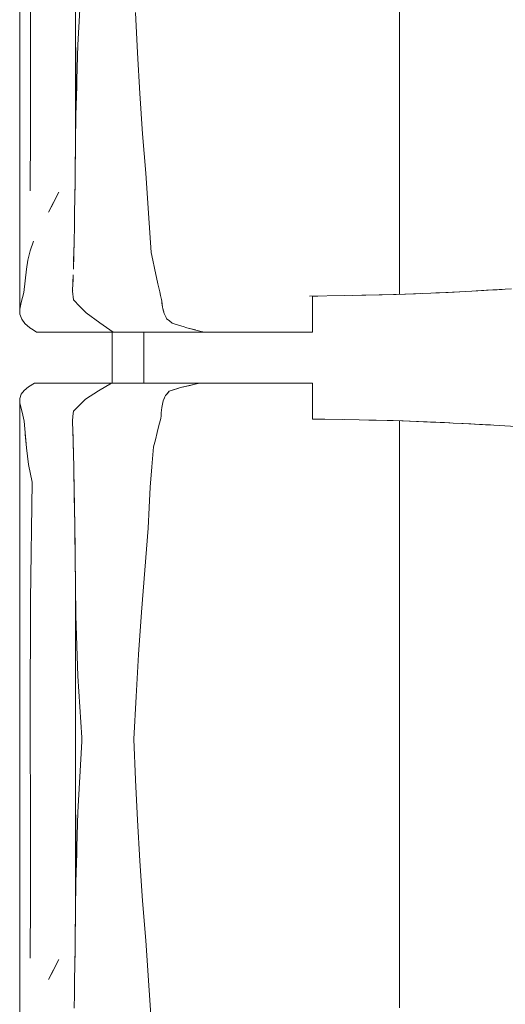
# Model space of a CAD drawing. Header units: millimetres. Extents: x -261 to 187, y -214 to 106.
# Tile 840 of 1056: x -201.013 to -200.632, y 9.141 to 9.912. Entities that reach past the tile are written whole.
import ezdxf

# ---------------------------------------------------------------- set-up
doc = ezdxf.new("R2010")
doc.units = ezdxf.units.MM
doc.header["$LTSCALE"] = 0.005
doc.header["$MEASUREMENT"] = 0
doc.layers.add('IFC-Elemento de mobília-Contorno', color=9, linetype='Continuous', lineweight=5)
doc.layers.add('IFC-Laje-Contorno', color=9, linetype='Continuous', lineweight=5)

msp = doc.modelspace()

# ---------------------------------------------------------------- linework, layer by layer
at = {"layer": 'IFC-Elemento de mobília-Contorno', "lineweight": 5}
for p, q in [((-200.96901, 9.81062), (-200.96901, 10.07174)), ((-201.01274, 10.06299), (-201.01273, 9.85305)), ((-201.00444, 9.96616), (-201.00424, 9.87802)), ((-200.71487, 9.89658), (-200.71487, 9.93405)), ((-200.96704, 9.89245), (-200.96556, 9.9201)), ((-200.92192, 9.91772), (-200.92048, 9.8862)), ((-200.9687, 9.83742), (-200.9687, 9.89028)), ((-200.96787, 9.86493), (-200.96704, 9.89245)), ((-200.71491, 9.8475), (-200.71487, 9.89658)), ((-200.92048, 9.8862), (-200.9185, 9.85433)), ((-201.00424, 9.87802), (-201.00421, 9.82475)), ((-200.9687, 9.83742), (-200.96801, 9.86014)), ((-200.96801, 9.86014), (-200.96787, 9.86493)), ((-201.01273, 9.85305), (-201.01265, 9.68543)), ((-200.9185, 9.85433), (-200.91632, 9.82281)), ((-200.71491, 9.8475), (-200.71487, 9.81548)), ((-200.96894, 9.81595), (-200.9687, 9.83742)), ((-201.00464, 9.77795), (-201.00421, 9.82475)), ((-200.91632, 9.82281), (-200.9139, 9.79191)), ((-200.96921, 9.79391), (-200.96894, 9.81595)), ((-200.71487, 9.78102), (-200.71487, 9.81548)), ((-200.96921, 9.79456), (-200.96901, 9.81062)), ((-200.96933, 9.78431), (-200.96921, 9.79456)), ((-200.96924, 9.79161), (-200.96921, 9.79391)), ((-200.9139, 9.79191), (-200.91165, 9.76041)), ((-200.96949, 9.7725), (-200.96933, 9.78431)), ((-200.99004, 9.76125), (-200.98206, 9.77697)), ((-200.98605, 9.76911), (-200.98206, 9.77697)), ((-200.96948, 9.77279), (-200.9694, 9.77944)), ((-200.71487, 9.78102), (-200.71486, 9.73911)), ((-200.99004, 9.76125), (-200.98605, 9.76911)), ((-200.96964, 9.7607), (-200.96949, 9.7725)), ((-200.96953, 9.76928), (-200.96948, 9.77279)), ((-200.96982, 9.74979), (-200.96964, 9.7607)), ((-200.91165, 9.76041), (-200.91071, 9.74509)), ((-200.96987, 9.74685), (-200.96978, 9.75191)), ((-200.96978, 9.75191), (-200.9697, 9.75731)), ((-200.97001, 9.73887), (-200.96982, 9.74979)), ((-200.91071, 9.74509), (-200.90978, 9.72977)), ((-201.0044, 9.731), (-201.0019, 9.73849)), ((-200.97031, 9.72773), (-200.97001, 9.73887)), ((-200.97017, 9.73123), (-200.97008, 9.73624)), ((-200.71487, 9.69703), (-200.71486, 9.73911)), ((-201.00628, 9.72368), (-201.0044, 9.731)), ((-200.97062, 9.71658), (-200.97031, 9.72773)), ((-200.97046, 9.72241), (-200.97017, 9.73123)), ((-200.90978, 9.72977), (-200.90845, 9.7236)), ((-201.00746, 9.71658), (-201.00628, 9.72368)), ((-200.90845, 9.7236), (-200.90711, 9.71743)), ((-201.00849, 9.70747), (-201.00746, 9.71658)), ((-200.971, 9.70584), (-200.97078, 9.71232)), ((-200.90711, 9.71743), (-200.90445, 9.7051)), ((-201.00952, 9.69837), (-201.00849, 9.70747)), ((-200.97122, 9.69936), (-200.971, 9.70584)), ((-200.97121, 9.7006), (-200.97091, 9.70859)), ((-200.97091, 9.70859), (-200.97086, 9.71004)), ((-200.90445, 9.7051), (-200.90371, 9.70206)), ((-201.01056, 9.69444), (-201.00952, 9.69837)), ((-200.97122, 9.69936), (-200.97065, 9.69264)), ((-200.97121, 9.7006), (-200.97119, 9.70031)), ((-200.90371, 9.70206), (-200.90298, 9.69903)), ((-200.90298, 9.69903), (-200.90225, 9.696)), ((-200.73102, 9.69654), (-200.71752, 9.69694)), ((-200.71957, 9.69688), (-200.71805, 9.69693)), ((-200.71805, 9.69693), (-200.71025, 9.69718)), ((-200.71752, 9.69694), (-200.70403, 9.69734)), ((-200.71025, 9.69718), (-200.70245, 9.69744)), ((-200.70403, 9.69734), (-200.69046, 9.69791)), ((-200.70245, 9.69744), (-200.69868, 9.69756)), ((-200.69046, 9.69791), (-200.67689, 9.69849)), ((-200.68649, 9.69808), (-200.67865, 9.69845)), ((-200.67865, 9.69845), (-200.6682, 9.69894)), ((-200.67689, 9.69849), (-200.66292, 9.69922)), ((-200.66292, 9.69922), (-200.64895, 9.69994)), ((-200.65477, 9.69964), (-200.64667, 9.70009)), ((-200.64895, 9.69994), (-200.64168, 9.70035)), ((-200.64667, 9.70009), (-200.63846, 9.70054)), ((-200.64667, 9.70009), (-200.63867, 9.70053)), ((-200.64168, 9.70035), (-200.62717, 9.70118)), ((-200.64168, 9.70035), (-200.63443, 9.70076)), ((-200.63867, 9.70053), (-200.63598, 9.70067)), ((-201.01265, 9.68543), (-201.0116, 9.69051)), ((-201.0116, 9.69051), (-201.01056, 9.69444)), ((-200.97065, 9.69264), (-200.96561, 9.68751)), ((-200.90225, 9.696), (-200.90151, 9.69296)), ((-200.90151, 9.69296), (-200.90135, 9.69147)), ((-200.90135, 9.69147), (-200.90085, 9.68699)), ((-200.90135, 9.69147), (-200.90118, 9.68998)), ((-200.90135, 9.69147), (-200.90101, 9.68848)), ((-200.90118, 9.68998), (-200.90101, 9.68848)), ((-200.7855, 9.69562), (-200.75807, 9.69603)), ((-200.78305, 9.69542), (-200.78087, 9.69542)), ((-200.78305, 9.68063), (-200.78305, 9.69542)), ((-200.78087, 9.69542), (-200.77889, 9.69542)), ((-200.75817, 9.69602), (-200.74454, 9.69629)), ((-200.75156, 9.69615), (-200.74145, 9.69635)), ((-200.74454, 9.69629), (-200.73102, 9.69654)), ((-200.74145, 9.69635), (-200.72848, 9.69661)), ((-201.01265, 9.68543), (-201.0125, 9.68132)), ((-201.0125, 9.68132), (-201.01113, 9.6776)), ((-200.96561, 9.68751), (-200.96056, 9.68238)), ((-200.96056, 9.68238), (-200.95002, 9.67454)), ((-200.90101, 9.68848), (-200.90085, 9.68699)), ((-200.90085, 9.68699), (-200.9005, 9.68573)), ((-200.9005, 9.68573), (-200.89982, 9.68322)), ((-200.9005, 9.68573), (-200.90016, 9.68448)), ((-200.90016, 9.68448), (-200.89948, 9.68196)), ((-200.89948, 9.68196), (-200.89899, 9.68093)), ((-201.01113, 9.6776), (-201.00864, 9.67405)), ((-201.00864, 9.67405), (-201.0048, 9.67065)), ((-200.95002, 9.67454), (-200.93951, 9.66737)), ((-200.89899, 9.68093), (-200.8985, 9.67991)), ((-200.8985, 9.67991), (-200.89801, 9.67888)), ((-200.89801, 9.67888), (-200.89752, 9.67785)), ((-200.89752, 9.67785), (-200.89642, 9.67695)), ((-200.89642, 9.67695), (-200.89531, 9.67606)), ((-200.89531, 9.67606), (-200.8931, 9.67426)), ((-200.8931, 9.67426), (-200.8874, 9.67251)), ((-200.78305, 9.66737), (-200.78305, 9.68063)), ((-201.0048, 9.67065), (-201.00214, 9.66901)), ((-201.00214, 9.66901), (-200.99948, 9.66737)), ((-200.99948, 9.66737), (-200.93951, 9.66737)), ((-200.93951, 9.66737), (-200.89824, 9.66737)), ((-200.91528, 9.6273), (-200.91528, 9.66737)), ((-200.89824, 9.66737), (-200.86818, 9.66737)), ((-200.8874, 9.67251), (-200.88454, 9.67162)), ((-200.88454, 9.67162), (-200.8817, 9.67074)), ((-200.8817, 9.67074), (-200.87156, 9.66821)), ((-200.8817, 9.67074), (-200.87494, 9.66906)), ((-200.8817, 9.67074), (-200.87831, 9.6699)), ((-200.87831, 9.6699), (-200.87494, 9.66906)), ((-200.87156, 9.66821), (-200.86818, 9.66737)), ((-200.86818, 9.66737), (-200.8662, 9.66737)), ((-200.8662, 9.66737), (-200.86424, 9.66737)), ((-200.86424, 9.66737), (-200.86231, 9.66737)), ((-200.86231, 9.66737), (-200.86039, 9.66737)), ((-200.86039, 9.66737), (-200.85847, 9.66737)), ((-200.85847, 9.66737), (-200.85655, 9.66737)), ((-200.85655, 9.66737), (-200.85462, 9.66737)), ((-200.85462, 9.66737), (-200.85267, 9.66737)), ((-200.85267, 9.66737), (-200.85069, 9.66737)), ((-200.85069, 9.66737), (-200.84868, 9.66737)), ((-200.84868, 9.66737), (-200.84662, 9.66737)), ((-200.84662, 9.66737), (-200.84452, 9.66737)), ((-200.84452, 9.66737), (-200.84236, 9.66737)), ((-200.84236, 9.66737), (-200.84018, 9.66737)), ((-200.84018, 9.66737), (-200.83798, 9.66737)), ((-200.83798, 9.66737), (-200.83579, 9.66737)), ((-200.83579, 9.66737), (-200.83364, 9.66737)), ((-200.83364, 9.66737), (-200.83154, 9.66737)), ((-200.83154, 9.66737), (-200.8295, 9.66737)), ((-200.8295, 9.66737), (-200.82756, 9.66737)), ((-200.82756, 9.66737), (-200.82573, 9.66737)), ((-200.82573, 9.66737), (-200.824, 9.66737)), ((-200.824, 9.66737), (-200.82234, 9.66737)), ((-200.82234, 9.66737), (-200.82072, 9.66737)), ((-200.82072, 9.66737), (-200.8191, 9.66737)), ((-200.8191, 9.66737), (-200.81744, 9.66737)), ((-200.81744, 9.66737), (-200.81573, 9.66737)), ((-200.81573, 9.66737), (-200.81391, 9.66737)), ((-200.81391, 9.66737), (-200.81197, 9.66737)), ((-200.81197, 9.66737), (-200.8099, 9.66737)), ((-200.8099, 9.66737), (-200.80771, 9.66737)), ((-200.80771, 9.66737), (-200.80542, 9.66737)), ((-200.80542, 9.66737), (-200.80305, 9.66737)), ((-200.80305, 9.66737), (-200.8006, 9.66737)), ((-200.8006, 9.66737), (-200.79809, 9.66737)), ((-200.79809, 9.66737), (-200.79553, 9.66737)), ((-200.79553, 9.66737), (-200.79295, 9.66737)), ((-200.79295, 9.66737), (-200.79037, 9.66737)), ((-200.79037, 9.66737), (-200.78784, 9.66737)), ((-200.78784, 9.66737), (-200.78539, 9.66737)), ((-200.78539, 9.66737), (-200.78305, 9.66737)), ((-201.00591, 9.62451), (-201.00104, 9.6273)), ((-201.00104, 9.6273), (-200.94079, 9.6273)), ((-200.9509, 9.62136), (-200.94079, 9.6273)), ((-200.94079, 9.6273), (-200.87164, 9.6273)), ((-200.92554, 9.6273), (-200.91528, 9.6273)), ((-200.88667, 9.62397), (-200.87164, 9.6273)), ((-200.8754, 9.62647), (-200.87164, 9.6273)), ((-200.87333, 9.6273), (-200.87032, 9.6273)), ((-200.87164, 9.6273), (-200.86966, 9.6273)), ((-200.87032, 9.6273), (-200.8675, 9.6273)), ((-200.86966, 9.6273), (-200.86769, 9.6273)), ((-200.86769, 9.6273), (-200.86573, 9.6273)), ((-200.86573, 9.6273), (-200.86379, 9.6273)), ((-200.86379, 9.6273), (-200.86188, 9.6273)), ((-200.86188, 9.6273), (-200.85997, 9.6273)), ((-200.85997, 9.6273), (-200.85807, 9.6273)), ((-200.85807, 9.6273), (-200.85616, 9.6273)), ((-200.85616, 9.6273), (-200.85424, 9.6273)), ((-200.85424, 9.6273), (-200.8523, 9.6273)), ((-200.8523, 9.6273), (-200.85033, 9.6273)), ((-200.85033, 9.6273), (-200.84832, 9.6273)), ((-200.84832, 9.6273), (-200.84627, 9.6273)), ((-200.84627, 9.6273), (-200.84418, 9.6273)), ((-200.84418, 9.6273), (-200.84203, 9.6273)), ((-200.84203, 9.6273), (-200.83986, 9.6273)), ((-200.83986, 9.6273), (-200.83768, 9.6273)), ((-200.83768, 9.6273), (-200.83551, 9.6273)), ((-200.83551, 9.6273), (-200.83338, 9.6273)), ((-200.83338, 9.6273), (-200.83129, 9.6273)), ((-200.83129, 9.6273), (-200.82929, 9.6273)), ((-200.82929, 9.6273), (-200.82737, 9.6273)), ((-200.82737, 9.6273), (-200.82556, 9.6273)), ((-200.82556, 9.6273), (-200.82386, 9.6273)), ((-200.82386, 9.6273), (-200.82221, 9.6273)), ((-200.82221, 9.6273), (-200.8206, 9.6273)), ((-200.8206, 9.6273), (-200.81899, 9.6273)), ((-200.81899, 9.6273), (-200.81735, 9.6273)), ((-200.81735, 9.6273), (-200.81564, 9.6273)), ((-200.81564, 9.6273), (-200.81383, 9.6273)), ((-200.81383, 9.6273), (-200.8119, 9.6273)), ((-200.8119, 9.6273), (-200.80984, 9.6273)), ((-200.80984, 9.6273), (-200.80766, 9.6273)), ((-200.80766, 9.6273), (-200.80539, 9.6273)), ((-200.80539, 9.6273), (-200.80303, 9.6273)), ((-200.80303, 9.6273), (-200.8006, 9.6273)), ((-200.8006, 9.6273), (-200.79811, 9.6273)), ((-200.79811, 9.6273), (-200.79557, 9.6273)), ((-200.79557, 9.6273), (-200.79301, 9.6273)), ((-200.79301, 9.6273), (-200.79044, 9.6273)), ((-200.79044, 9.6273), (-200.78793, 9.6273)), ((-200.78793, 9.6273), (-200.78549, 9.6273)), ((-200.78549, 9.6273), (-200.78317, 9.6273)), ((-200.78317, 9.61404), (-200.78317, 9.6273)), ((-201.01149, 9.6186), (-201.0093, 9.62164)), ((-201.0093, 9.62164), (-201.00591, 9.62451)), ((-200.96105, 9.61469), (-200.9509, 9.62136)), ((-200.89769, 9.61847), (-200.89544, 9.62112)), ((-200.89694, 9.61935), (-200.89619, 9.62024)), ((-200.89619, 9.62024), (-200.89544, 9.62112)), ((-200.89544, 9.62112), (-200.88667, 9.62397)), ((-200.89544, 9.62112), (-200.88886, 9.62326)), ((-200.89544, 9.62112), (-200.89325, 9.62183)), ((-200.89325, 9.62183), (-200.88886, 9.62326)), ((-200.88886, 9.62326), (-200.88667, 9.62397)), ((-200.88667, 9.62397), (-200.87915, 9.62563)), ((-200.87915, 9.62563), (-200.8754, 9.62647)), ((-201.01274, 9.46185), (-201.01264, 9.61528)), ((-201.01264, 9.61528), (-201.01149, 9.6186)), ((-201.01264, 9.61528), (-201.01255, 9.61158)), ((-200.97065, 9.60544), (-200.96105, 9.61469)), ((-200.90072, 9.61084), (-200.90017, 9.6135)), ((-200.90017, 9.6135), (-200.89887, 9.61656)), ((-200.90017, 9.6135), (-200.89931, 9.61554)), ((-200.90017, 9.6135), (-200.89974, 9.61452)), ((-200.89974, 9.61452), (-200.89931, 9.61554)), ((-200.89887, 9.61656), (-200.89844, 9.61758)), ((-200.89844, 9.61758), (-200.89769, 9.61847)), ((-200.89769, 9.61847), (-200.89694, 9.61935)), ((-200.78317, 9.59925), (-200.78317, 9.61404)), ((-201.01255, 9.61158), (-201.01135, 9.60673)), ((-201.01135, 9.60673), (-201.01028, 9.60215)), ((-200.97094, 9.60153), (-200.97065, 9.60544)), ((-200.97094, 9.60145), (-200.97065, 9.60544)), ((-200.97065, 9.60544), (-200.96585, 9.61007)), ((-200.90171, 9.60398), (-200.90149, 9.60608)), ((-200.90149, 9.60608), (-200.90127, 9.60818)), ((-200.90127, 9.60818), (-200.90072, 9.61084)), ((-200.90127, 9.60818), (-200.901, 9.60951)), ((-200.901, 9.60951), (-200.90072, 9.61084)), ((-201.01028, 9.60215), (-201.00922, 9.59758)), ((-201.00922, 9.59758), (-201.00746, 9.57663)), ((-200.97122, 9.59762), (-200.97094, 9.60153)), ((-200.97122, 9.59746), (-200.97094, 9.60145)), ((-200.97122, 9.59746), (-200.97099, 9.58943)), ((-200.90354, 9.59418), (-200.90216, 9.59977)), ((-200.90216, 9.59977), (-200.90193, 9.60188)), ((-200.90193, 9.60188), (-200.90171, 9.60398)), ((-200.78317, 9.59925), (-200.78098, 9.59925)), ((-200.78317, 9.59919), (-200.77338, 9.59905)), ((-200.78098, 9.59925), (-200.77898, 9.59925)), ((-200.77338, 9.59905), (-200.7598, 9.59885)), ((-200.7598, 9.59885), (-200.74647, 9.5986)), ((-200.75798, 9.5988), (-200.74647, 9.5986)), ((-200.74647, 9.5986), (-200.73315, 9.59835)), ((-200.73898, 9.59846), (-200.72474, 9.59808)), ((-200.73315, 9.59835), (-200.71987, 9.59797)), ((-200.72474, 9.59808), (-200.71213, 9.59774)), ((-200.71987, 9.59797), (-200.70659, 9.59759)), ((-200.71487, 9.59783), (-200.71486, 9.56499)), ((-200.70712, 9.5976), (-200.69069, 9.5969)), ((-200.70712, 9.5976), (-200.67557, 9.59626)), ((-200.70659, 9.59759), (-200.69319, 9.59703)), ((-200.69319, 9.59703), (-200.67978, 9.59648)), ((-200.69069, 9.5969), (-200.67557, 9.59626)), ((-200.69069, 9.5969), (-200.68213, 9.59654)), ((-200.68213, 9.59654), (-200.67563, 9.59626)), ((-200.67978, 9.59648), (-200.67289, 9.59612)), ((-200.971, 9.58982), (-200.97077, 9.58203)), ((-200.90493, 9.5886), (-200.90354, 9.59418)), ((-200.67289, 9.59612), (-200.666, 9.59577)), ((-200.66613, 9.59577), (-200.66492, 9.59571)), ((-200.666, 9.59577), (-200.65911, 9.59541)), ((-200.66492, 9.59571), (-200.65625, 9.59524)), ((-200.65911, 9.59541), (-200.65222, 9.59506)), ((-200.65625, 9.59524), (-200.64759, 9.59478)), ((-200.65625, 9.59524), (-200.64364, 9.59457)), ((-200.65222, 9.59506), (-200.64508, 9.59465)), ((-200.64759, 9.59478), (-200.64418, 9.5946)), ((-200.64508, 9.59465), (-200.62367, 9.59345)), ((-201.00834, 9.5871), (-201.00746, 9.57663)), ((-200.97092, 9.58721), (-200.97087, 9.58541)), ((-200.97087, 9.58541), (-200.97075, 9.58139)), ((-200.97077, 9.58203), (-200.97052, 9.57184)), ((-200.97075, 9.58139), (-200.9705, 9.57059)), ((-200.90771, 9.57742), (-200.90632, 9.583)), ((-200.90632, 9.583), (-200.90493, 9.5886)), ((-201.00746, 9.57663), (-201.00577, 9.56355)), ((-200.90909, 9.56167), (-200.90771, 9.57742)), ((-200.97052, 9.57184), (-200.97028, 9.56164)), ((-201.00577, 9.56355), (-201.00299, 9.5499)), ((-200.97028, 9.56164), (-200.96991, 9.53851)), ((-200.97026, 9.5604), (-200.97024, 9.55979)), ((-200.97024, 9.55979), (-200.97001, 9.54463)), ((-200.91047, 9.54592), (-200.90909, 9.56167)), ((-200.71486, 9.52885), (-200.71486, 9.56499)), ((-201.00414, 9.45739), (-201.00299, 9.5499)), ((-200.91122, 9.52989), (-200.91047, 9.54592)), ((-200.96991, 9.53851), (-200.96962, 9.51766)), ((-200.9699, 9.5376), (-200.96989, 9.5373)), ((-200.96989, 9.5373), (-200.96969, 9.52238)), ((-200.91198, 9.51385), (-200.91122, 9.52989)), ((-200.71487, 9.49304), (-200.71486, 9.52885)), ((-200.96962, 9.51766), (-200.96947, 9.50631)), ((-200.96962, 9.51719), (-200.96959, 9.5153)), ((-200.96959, 9.5153), (-200.96936, 9.49765)), ((-200.91454, 9.48085), (-200.91198, 9.51385)), ((-200.96947, 9.50631), (-200.96932, 9.49497)), ((-200.96932, 9.49497), (-200.96925, 9.48939)), ((-200.9693, 9.49299), (-200.96929, 9.49216)), ((-200.96929, 9.49216), (-200.96898, 9.46854)), ((-200.7149, 9.4664), (-200.71487, 9.49304)), ((-200.96923, 9.48782), (-200.96901, 9.4706)), ((-200.91717, 9.44804), (-200.91454, 9.48085)), ((-200.96901, 9.20948), (-200.96901, 9.47062)), ((-200.96898, 9.46854), (-200.9687, 9.44538)), ((-200.7149, 9.4664), (-200.71486, 9.43655)), ((-201.01274, 9.46185), (-201.01273, 9.2519)), ((-201.00444, 9.36502), (-201.00414, 9.45739)), ((-200.9687, 9.44538), (-200.96717, 9.39772)), ((-200.91955, 9.41477), (-200.91717, 9.44804)), ((-200.71486, 9.43655), (-200.71486, 9.4004)), ((-200.92148, 9.3819), (-200.91955, 9.41477)), ((-200.96717, 9.39772), (-200.96408, 9.34972)), ((-200.71488, 9.36499), (-200.71486, 9.4004)), ((-200.92329, 9.34842), (-200.92148, 9.3819)), ((-201.00444, 9.36502), (-201.00424, 9.27687)), ((-200.71488, 9.36499), (-200.71487, 9.3329)), ((-200.96408, 9.34972), (-200.96392, 9.34842)), ((-200.96408, 9.34972), (-200.96401, 9.34907)), ((-200.96556, 9.31895), (-200.96408, 9.3466)), ((-200.96408, 9.3466), (-200.96392, 9.34842)), ((-200.96408, 9.3466), (-200.96401, 9.34751)), ((-200.96401, 9.34907), (-200.96392, 9.34842)), ((-200.96401, 9.34751), (-200.96392, 9.34842)), ((-200.92329, 9.34842), (-200.92192, 9.31658)), ((-200.71487, 9.29543), (-200.71487, 9.3329)), ((-200.96704, 9.2913), (-200.96556, 9.31895)), ((-200.92192, 9.31658), (-200.92048, 9.28505)), ((-200.9687, 9.23628), (-200.9687, 9.28914)), ((-200.96787, 9.26379), (-200.96704, 9.2913)), ((-200.71491, 9.24636), (-200.71487, 9.29543)), ((-200.92048, 9.28505), (-200.9185, 9.25319)), ((-201.00424, 9.27687), (-201.00421, 9.2236)), ((-200.9687, 9.23628), (-200.96801, 9.25899)), ((-200.96801, 9.25899), (-200.96787, 9.26379)), ((-201.01273, 9.2519), (-201.01265, 9.08429)), ((-200.9185, 9.25319), (-200.91632, 9.22167)), ((-200.71491, 9.24636), (-200.71487, 9.21434)), ((-200.96894, 9.21481), (-200.9687, 9.23628)), ((-201.00464, 9.17681), (-201.00421, 9.2236)), ((-200.91632, 9.22167), (-200.9139, 9.19077)), ((-200.96921, 9.19276), (-200.96894, 9.21481)), ((-200.71487, 9.17987), (-200.71487, 9.21434)), ((-200.96921, 9.19342), (-200.96901, 9.20948)), ((-200.96933, 9.18316), (-200.96921, 9.19342)), ((-200.96924, 9.19047), (-200.96921, 9.19276)), ((-200.9139, 9.19077), (-200.91165, 9.15926)), ((-200.96949, 9.17136), (-200.96933, 9.18316)), ((-200.71487, 9.17987), (-200.71486, 9.13796)), ((-200.99004, 9.1601), (-200.98206, 9.17582)), ((-200.98605, 9.16797), (-200.98206, 9.17582)), ((-200.96948, 9.17165), (-200.9694, 9.1783)), ((-200.99004, 9.1601), (-200.98605, 9.16797)), ((-200.96964, 9.15956), (-200.96949, 9.17136)), ((-200.96953, 9.16814), (-200.96948, 9.17165)), ((-200.96982, 9.14864), (-200.96964, 9.15956)), ((-200.91165, 9.15926), (-200.91071, 9.14395)), ((-200.96987, 9.14571), (-200.96978, 9.15077)), ((-200.96978, 9.15077), (-200.9697, 9.15617)), ((-200.97001, 9.13773), (-200.96982, 9.14864)), ((-200.91071, 9.14395), (-200.90978, 9.12862))]:
    msp.add_line(p, q, dxfattribs=at)
at = {"layer": 'IFC-Laje-Contorno', "lineweight": 5}
msp.add_line((-200.94027, 9.6273), (-200.94027, 9.66737), dxfattribs=at)

doc.saveas('drawing.dxf')
